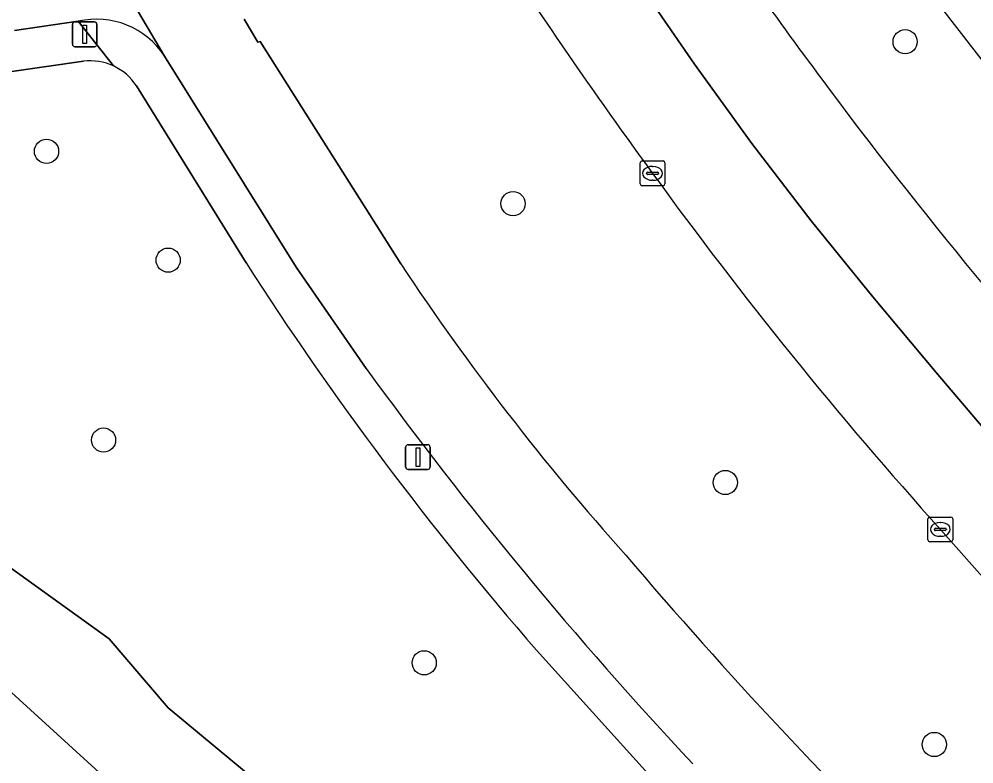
# Model space of a CAD drawing. Extents: x 159039 to 160102, y 381214 to 382524.
# Drawn here: x 159679.25 to 159717.83, y 382438.06 to 382468.15 of the extents above; entities that cross this region are included whole.
import ezdxf

# ---------------------------------------------------------------- set-up
doc = ezdxf.new("R2010")
doc.units = 0
for name, color, linetype in [('IMGEO_Berm_groen', 7, 'Continuous'), ('IMGEO_Boom', 7, 'Continuous'), ('IMGEO_Erf', 7, 'Continuous'), ('IMGEO_Fietspad_gesloten', 7, 'Continuous'), ('IMGEO_Kolk', 7, 'Continuous'), ('IMGEO_Lichtmast', 7, 'Continuous'), ('IMGEO_Meer_plas_ven_vijver', 7, 'Continuous'), ('IMGEO_Oever', 7, 'Continuous'), ('IMGEO_Rijbaan_regionaal_gesloten', 7, 'Continuous'), ('IMGEO_Voetpad_open', 7, 'Continuous')]:
    doc.layers.add(name, color=color, linetype=linetype)

msp = doc.modelspace()

# ---------------------------------------------------------------- linework, layer by layer
at = {"layer": 'IMGEO_Berm_groen'}
for points in [[(159754.223, 382423.402), (159754.625, 382423.107), (159778.718, 382405.449), (159771.584, 382412.442), (159745.82, 382437.702), (159723.624, 382459.462), (159706.101, 382482.046)], [(159688.341, 382468.15), (159688.899, 382467.209), (159688.989, 382467.242), (159694.668, 382458.263)]]:
    msp.add_lwpolyline(points, dxfattribs=at)
for centre, radius, start, end in [((159849.504, 382568.666), 172.025, 213.4513, 216.76049), ((159867.936, 382581.47), 202.216, 212.42398, 216.24365), ((159866.345, 382580.563), 192.638, 216.59765, 222.58393), ((159847.686, 382565.528), 176.461, 215.95636, 221.96417), ((159780.566, 382515.245), 103.08, 213.55929, 221.8339), ((159883.101, 382594.229), 221.998, 221.36018, 226.65073), ((159854.812, 382574.986), 198.308, 220.38663, 225.83274)]:
    msp.add_arc(centre, radius, start, end, dxfattribs=at)
at = {"layer": 'IMGEO_Boom'}
for centre in [(159715.052, 382467.231), (159680.356, 382462.806), (159699.209, 382460.692), (159685.272, 382458.41), (159682.661, 382451.142), (159707.784, 382449.429), (159695.618, 382442.146), (159716.232, 382438.847)]:
    msp.add_circle(centre, 0.489, dxfattribs=at)
at = {"layer": 'IMGEO_Erf'}
for points in [[(159681.853, 382466.445), (159675.575, 382465.55), (159666.543, 382464.839)], [(159688.418, 382458.303), (159683.99, 382465.45)], [(159654.036, 382437.892), (159654.848, 382438.362), (159658.986, 382440.755), (159660.67, 382441.729), (159661.109, 382441.983), (159662.732, 382439.179), (159671.628, 382444.325), (159671.915, 382444.122), (159675.142, 382445.988), (159677.247, 382447.166), (159682.893, 382443.116), (159685.273, 382440.323), (159691.686, 382435.015)], [(159705.181, 382437.09), (159700.157, 382442.658)]]:
    msp.add_lwpolyline(points, dxfattribs=at)
for centre, radius, start, end in [((159682.127, 382464.248), 2.214, 64.962, 97.1122), ((159682.13, 382464.243), 2.218, 32.9832, 65.0845), ((159801.682, 382531.062), 134.621, 212.7162, 221.0482)]:
    msp.add_arc(centre, radius, start, end, dxfattribs=at)
at = {"layer": 'IMGEO_Fietspad_gesloten'}
for points in [[(159679.742, 382483.6), (159679.106, 382483.405), (159675.753, 382482.18), (159679.777, 382475.678), (159679.843, 382475.593), (159685.124, 382466.653), (159690.446, 382458.129), (159693.274, 382454.033)], [(159685.124, 382466.653), (159679.843, 382475.593), (159679.777, 382475.678)], [(159679.058, 382467.682), (159681.638, 382468.057)], [(159694.668, 382458.263), (159688.989, 382467.242), (159688.899, 382467.209), (159688.341, 382468.15)]]:
    msp.add_lwpolyline(points, dxfattribs=at)
for centre, radius, start, end in [((159682.382, 382464.874), 3.269, 32.9752, 103.1502), ((159780.566, 382515.245), 103.08, 213.55929, 221.8339), ((159829.02, 382552.802), 167.876, 216.03951, 223.11561), ((159854.812, 382574.986), 198.308, 220.38663, 225.83274)]:
    msp.add_arc(centre, radius, start, end, dxfattribs=at)
at = {"layer": 'IMGEO_Kolk'}
for p, q in [((159704.346, 382461.49), (159704.346, 382462.342)), ((159704.421, 382462.416), (159705.273, 382462.416)), ((159704.834, 382462.196), (159704.859, 382462.196)), ((159705.347, 382462.342), (159705.347, 382461.49)), ((159704.605, 382461.91), (159704.605, 382461.922)), ((159705.043, 382461.873), (159704.645, 382461.873)), ((159704.648, 382461.959), (159705.046, 382461.959)), ((159705.089, 382461.922), (159705.089, 382461.91)), ((159705.273, 382461.416), (159704.421, 382461.416)), ((159704.857, 382461.636), (159704.832, 382461.636)), ((159715.975, 382447.109), (159715.975, 382447.961)), ((159716.05, 382448.035), (159716.902, 382448.035)), ((159716.976, 382447.961), (159716.976, 382447.109)), ((159716.234, 382447.529), (159716.234, 382447.541)), ((159716.672, 382447.492), (159716.274, 382447.492)), ((159716.277, 382447.578), (159716.675, 382447.578)), ((159716.463, 382447.815), (159716.488, 382447.815)), ((159716.718, 382447.541), (159716.718, 382447.529)), ((159716.486, 382447.255), (159716.461, 382447.255)), ((159716.902, 382447.035), (159716.05, 382447.035))]:
    msp.add_line(p, q, dxfattribs=at)
for points in [[(159704.346, 382461.49), (159704.346, 382462.342)], [(159704.421, 382462.416), (159705.273, 382462.416)], [(159705.347, 382462.342), (159705.347, 382461.49)], [(159705.273, 382461.416), (159704.421, 382461.416)], [(159715.975, 382447.109), (159715.975, 382447.961)], [(159716.05, 382448.035), (159716.902, 382448.035)], [(159716.976, 382447.961), (159716.976, 382447.109)], [(159716.902, 382447.035), (159716.05, 382447.035)]]:
    msp.add_lwpolyline(points, dxfattribs=at)
for centre, radius, start, end in [((159704.423, 382462.34), 0.0765, 91.552, 178.448), ((159704.423, 382462.34), 0.0765, 91.552, 178.448), ((159705.271, 382462.34), 0.0765, 1.552, 88.448), ((159705.271, 382462.34), 0.0765, 1.552, 88.448), ((159704.645, 382461.919), 0.0403, 85.8775, 175.7526), ((159704.642, 382461.909), 0.0366, 178.938, 274.7102), ((159705.046, 382461.916), 0.043, 264.8664, 352.4533), ((159705.05, 382461.921), 0.0386, 1.7309, 96.639), ((159704.423, 382461.492), 0.0765, 181.552, 268.448), ((159704.423, 382461.492), 0.0765, 181.552, 268.448), ((159705.271, 382461.492), 0.0765, 271.552, 358.448), ((159705.271, 382461.492), 0.0765, 271.552, 358.448), ((159716.052, 382447.959), 0.0765, 91.552, 178.448), ((159716.052, 382447.959), 0.0765, 91.552, 178.448), ((159716.9, 382447.959), 0.0765, 1.552, 88.448), ((159716.9, 382447.959), 0.0765, 1.552, 88.448), ((159716.274, 382447.538), 0.0403, 85.8775, 175.7526), ((159716.271, 382447.528), 0.0366, 178.938, 274.7102), ((159716.675, 382447.535), 0.043, 264.8664, 352.4533), ((159716.679, 382447.54), 0.0386, 1.7309, 96.639), ((159716.052, 382447.111), 0.0765, 181.552, 268.448), ((159716.052, 382447.111), 0.0765, 181.552, 268.448), ((159716.9, 382447.111), 0.0765, 271.552, 358.448), ((159716.9, 382447.111), 0.0765, 271.552, 358.448)]:
    msp.add_arc(centre, radius, start, end, dxfattribs=at)
for centre, major_axis, ratio, start_param, end_param in [((159704.833, 382461.916), (-0.387, 0.002), 0.722429, 4.712389, 7.853982), ((159704.858, 382461.916), (-0.39, 0.002), 0.717154, 1.570796, 4.712389), ((159716.462, 382447.535), (-0.387, 0.002), 0.722429, 4.712389, 7.853982), ((159716.487, 382447.535), (-0.39, 0.002), 0.717154, 1.570796, 4.712389)]:
    msp.add_ellipse(centre, major_axis=major_axis, ratio=ratio, start_param=start_param, end_param=end_param, dxfattribs=at)
at = {"layer": 'IMGEO_Lichtmast'}
for p, q in [((159681.403, 382467.133), (159681.403, 382467.933)), ((159681.403, 382467.933), (159681.403, 382467.133)), ((159681.503, 382468.033), (159682.293, 382468.033)), ((159682.293, 382468.033), (159681.503, 382468.033)), ((159682.393, 382467.933), (159682.393, 382467.133)), ((159682.393, 382467.133), (159682.393, 382467.933)), ((159682.293, 382467.033), (159681.503, 382467.033)), ((159681.503, 382467.033), (159682.293, 382467.033)), ((159694.968, 382450.954), (159695.758, 382450.954)), ((159695.758, 382450.954), (159694.968, 382450.954)), ((159694.868, 382450.054), (159694.868, 382450.854)), ((159694.868, 382450.854), (159694.868, 382450.054)), ((159695.858, 382450.854), (159695.858, 382450.054)), ((159695.858, 382450.054), (159695.858, 382450.854)), ((159695.758, 382449.954), (159694.968, 382449.954)), ((159694.968, 382449.954), (159695.758, 382449.954))]:
    msp.add_line(p, q, dxfattribs=at)
for points in [[(159681.823, 382467.908), (159681.973, 382467.908), (159681.973, 382467.158), (159681.823, 382467.158), (159681.823, 382467.908)], [(159695.288, 382450.829), (159695.438, 382450.829), (159695.438, 382450.079), (159695.288, 382450.079), (159695.288, 382450.829)]]:
    msp.add_lwpolyline(points, dxfattribs=at)
for centre, start, end in [((159681.503, 382467.933), 90, 180), ((159681.503, 382467.933), 90, 180), ((159682.293, 382467.933), 0, 90), ((159682.293, 382467.933), 360, 90), ((159681.503, 382467.133), 180, 270), ((159681.503, 382467.133), 180, 270), ((159682.293, 382467.133), 270, 0), ((159682.293, 382467.133), 270, 0), ((159694.968, 382450.854), 90, 180), ((159694.968, 382450.854), 90, 180), ((159695.758, 382450.854), 0, 90), ((159695.758, 382450.854), 360, 90), ((159694.968, 382450.054), 180, 270), ((159694.968, 382450.054), 180, 270), ((159695.758, 382450.054), 270, 0), ((159695.758, 382450.054), 270, 0)]:
    msp.add_arc(centre, 0.1, start, end, dxfattribs=at)
at = {"layer": 'IMGEO_Meer_plas_ven_vijver'}
msp.add_lwpolyline([(159691.586, 382429.923), (159683.085, 382437.161), (159677.387, 382442.351), (159675.142, 382445.988), (159671.915, 382444.122), (159666.821, 382441.176), (159662.894, 382438.904), (159674.219, 382419.222), (159676.388, 382415.452), (159669.358, 382411.388), (159663.267, 382421.924), (159658.331, 382418.542), (159656.822, 382417.341), (159655.328, 382415.647), (159653.722, 382413.395), (159655.5, 382408.756), (159656.663, 382405.67), (159657.751, 382405.274), (159694.343, 382416.861), (159695.406, 382417.793), (159698.454, 382420.461), (159700.809, 382422.337), (159701.939, 382423.238)], close=True, dxfattribs=at)
at = {"layer": 'IMGEO_Oever'}
msp.add_lwpolyline([(159675.142, 382445.988), (159677.387, 382442.351), (159683.085, 382437.161), (159691.586, 382429.923), (159701.939, 382423.238), (159703.343, 382423.366), (159704.689, 382422.312), (159706.614, 382424.071), (159707.841, 382425.193), (159707.469, 382425.563), (159704.336, 382427.473), (159701.85, 382428.437), (159699.167, 382429.467), (159697.356, 382430.335), (159694.935, 382432.311), (159691.686, 382435.015), (159685.273, 382440.323), (159682.893, 382443.116), (159677.247, 382447.166)], close=True, dxfattribs=at)
at = {"layer": 'IMGEO_Rijbaan_regionaal_gesloten'}
for points in [[(159705.974, 382473.841), (159702.653, 382478.934), (159699.666, 382476.654), (159702.058, 382472.928), (159704.261, 382469.632), (159706.541, 382466.331), (159708.853, 382463.128), (159711.259, 382459.996), (159713.754, 382456.933), (159716.307, 382453.867), (159718.891, 382450.826), (159721.504, 382447.89), (159724.15, 382444.984), (159726.965, 382442.077), (159729.78, 382439.261), (159732.618, 382436.541)], [(159732.618, 382436.541), (159729.78, 382439.261), (159726.965, 382442.077), (159724.15, 382444.984), (159721.504, 382447.89), (159718.891, 382450.826), (159716.307, 382453.867), (159713.754, 382456.933), (159711.259, 382459.996), (159708.853, 382463.128), (159706.541, 382466.331), (159704.261, 382469.632), (159702.058, 382472.928), (159699.666, 382476.654)]]:
    msp.add_lwpolyline(points, dxfattribs=at)
for centre, radius, start, end in [((159849.504, 382568.666), 172.025, 213.4513, 216.76049), ((159867.936, 382581.47), 202.216, 212.42398, 216.24365), ((159866.345, 382580.563), 192.638, 216.59765, 222.58393), ((159847.686, 382565.528), 176.461, 215.95636, 221.96417), ((159883.101, 382594.229), 221.998, 221.36018, 226.65073)]:
    msp.add_arc(centre, radius, start, end, dxfattribs=at)
at = {"layer": 'IMGEO_Voetpad_open'}
for points in [[(159683.064, 382466.254), (159681.638, 382468.057), (159679.058, 382467.682)], [(159681.638, 382468.057), (159683.064, 382466.254)], [(159666.543, 382464.839), (159675.575, 382465.55), (159681.853, 382466.445)], [(159690.446, 382458.129), (159685.124, 382466.653)], [(159683.99, 382465.45), (159688.418, 382458.303)], [(159693.274, 382454.033), (159690.446, 382458.129)], [(159700.157, 382442.658), (159705.181, 382437.09), (159702.129, 382432.92), (159708.27, 382428.441), (159713.896, 382424.337), (159718.792, 382420.766), (159720.802, 382419.3), (159723.623, 382417.242)]]:
    msp.add_lwpolyline(points, dxfattribs=at)
for centre, radius, start, end in [((159682.382, 382464.874), 3.269, 32.9752, 103.1502), ((159682.127, 382464.248), 2.214, 64.962, 97.1122), ((159682.13, 382464.243), 2.218, 32.9832, 65.0845), ((159801.682, 382531.062), 134.621, 212.7162, 221.0482), ((159829.02, 382552.802), 167.876, 216.03951, 223.11561)]:
    msp.add_arc(centre, radius, start, end, dxfattribs=at)

doc.saveas('drawing.dxf')
